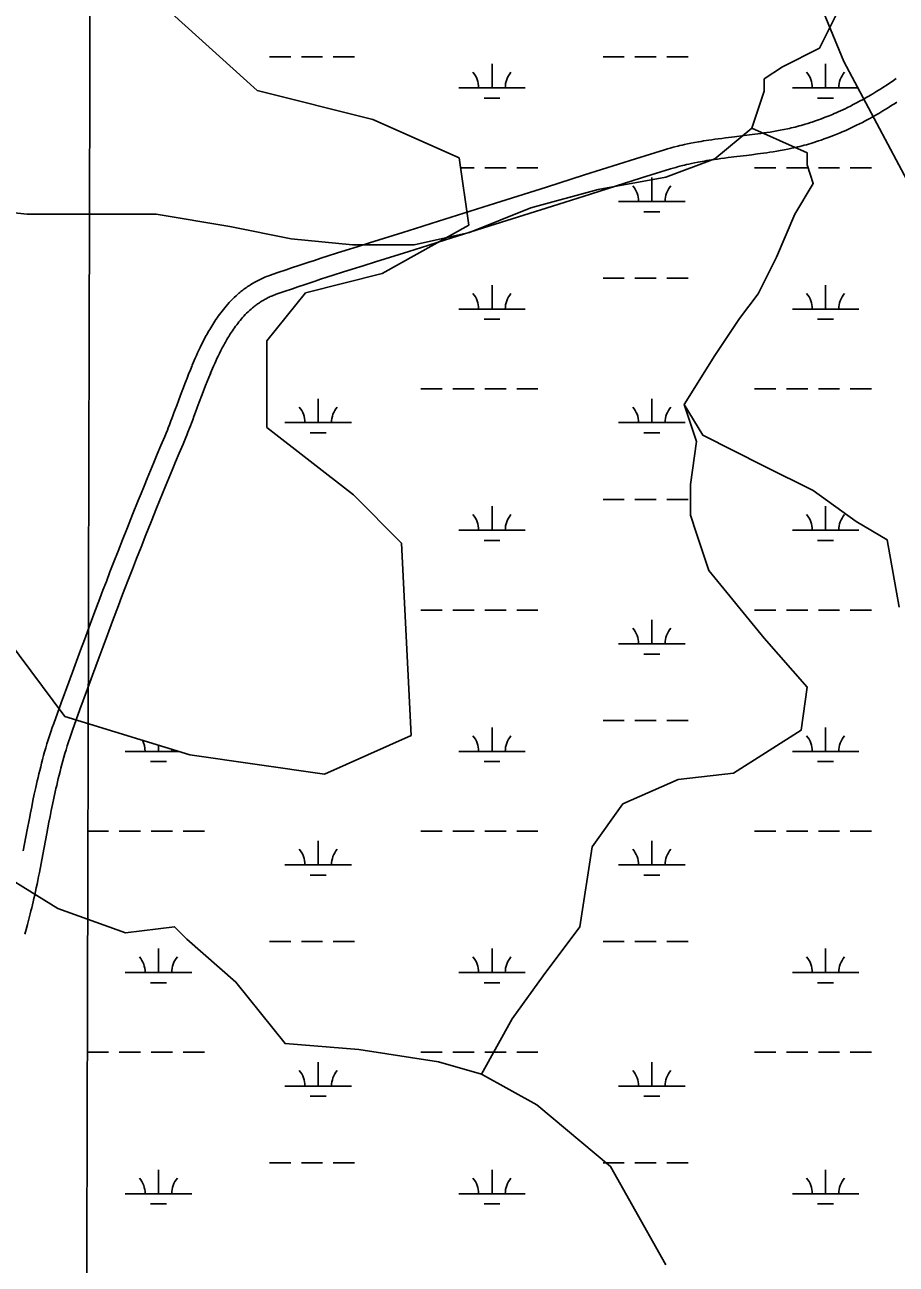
# Model space of a CAD drawing. Extents: x 3177185 to 3215018, y 812988 to 838321.
# Drawn here: x 3186505 to 3187816, y 822225 to 824089 of the extents above; entities that cross this region are included whole.
import ezdxf

# ---------------------------------------------------------------- set-up
doc = ezdxf.new("R2010")
doc.units = 0
for name, color, linetype in [('V-GRID-MAJR', 7, 'Continuous'), ('V-ROAD-CNTR', 7, 'Continuous'), ('V-TOPO-SHOR', 7, 'Continuous'), ('V-WETL-SWMP', 7, 'Continuous')]:
    doc.layers.add(name, color=color, linetype=linetype)

msp = doc.modelspace()

# ---------------------------------------------------------------- linework, layer by layer
at = {"layer": 'V-GRID-MAJR'}
msp.add_spline([(3186588, 818387.1), (3186603.9, 824447.4), (3186619.7, 830509.7), (3186635.6, 836572), (3186635.6, 836573.9)], degree=3, dxfattribs=at)
at = {"layer": 'V-ROAD-CNTR'}
for points in [[(3187816.3, 824008.1), (3187812.3, 824005.3), (3187808.4, 824002.7), (3187804.6, 824000.1), (3187800.9, 823997.7), (3187797.3, 823995.4), (3187793.8, 823993.1), (3187790.4, 823991), (3187787.1, 823989), (3187783.9, 823987), (3187780.8, 823985.1), (3187777.7, 823983.3), (3187774.8, 823981.6), (3187772, 823980), (3187766.4, 823976.8), (3187761.1, 823973.9), (3187756.2, 823971.3), (3187751.6, 823968.9), (3187747.2, 823966.6), (3187743.1, 823964.6), (3187739.2, 823962.7), (3187735.6, 823961), (3187732.1, 823959.4), (3187728.9, 823957.9), (3187725.9, 823956.6), (3187723, 823955.3), (3187720.3, 823954.2), (3187715.3, 823952.1), (3187710.8, 823950.3), (3187706.9, 823948.8), (3187703.5, 823947.5), (3187700.5, 823946.4), (3187697.9, 823945.4), (3187693.2, 823943.8), (3187689.7, 823942.6), (3187687.1, 823941.8), (3187683.1, 823940.5), (3187679.1, 823939.3), (3187676, 823938.4), (3187673, 823937.5), (3187670, 823936.7), (3187667, 823935.9), (3187664.1, 823935.1), (3187661.2, 823934.4), (3187658.3, 823933.7), (3187655.5, 823933.1), (3187652.7, 823932.5), (3187647.1, 823931.3), (3187641.8, 823930.3), (3187636.5, 823929.3), (3187631.4, 823928.4), (3187626.5, 823927.6), (3187621.7, 823926.9), (3187617, 823926.2), (3187612.4, 823925.5), (3187603.6, 823924.3), (3187595.2, 823923.2), (3187587.4, 823922.3), (3187572.6, 823920.5), (3187559.5, 823918.9), (3187553.8, 823918.1), (3187548.5, 823917.4), (3187543.4, 823916.7), (3187538.7, 823916.1), (3187534.3, 823915.4), (3187530.1, 823914.8), (3187526.2, 823914.2), (3187522.5, 823913.6), (3187519.1, 823913), (3187512.7, 823911.8), (3187507, 823910.7), (3187502.1, 823909.7), (3187497.8, 823908.8), (3187494, 823908), (3187490.7, 823907.2), (3187487.8, 823906.5), (3187482.9, 823905.2)], [(3187817.3, 823972.6), (3187813.5, 823970.1), (3187809.8, 823967.8), (3187806.3, 823965.6), (3187802.8, 823963.4), (3187799.4, 823961.4), (3187796.2, 823959.4), (3187793, 823957.5), (3187789.9, 823955.7), (3187786.8, 823953.9), (3187781, 823950.6), (3187775.5, 823947.6), (3187770.2, 823944.8), (3187765.3, 823942.2), (3187760.7, 823939.8), (3187756.3, 823937.7), (3187752.2, 823935.7), (3187748.3, 823933.8), (3187744.6, 823932.1), (3187741.2, 823930.6), (3187737.9, 823929.1), (3187734.9, 823927.8), (3187732, 823926.6), (3187726.6, 823924.3), (3187721.9, 823922.4), (3187717.7, 823920.8), (3187714, 823919.4), (3187710.8, 823918.2), (3187707.9, 823917.2), (3187703, 823915.4), (3187699.2, 823914.2), (3187696.3, 823913.2), (3187692.1, 823911.9), (3187687.8, 823910.5), (3187684.4, 823909.5), (3187681.1, 823908.6), (3187677.8, 823907.7), (3187674.5, 823906.8), (3187671.3, 823906), (3187668.2, 823905.3), (3187665.1, 823904.5), (3187662, 823903.8), (3187659, 823903.2), (3187653.1, 823901.9), (3187647.4, 823900.8), (3187641.8, 823899.8), (3187636.4, 823898.8), (3187631.2, 823898), (3187626.2, 823897.2), (3187621.3, 823896.5), (3187616.6, 823895.8), (3187607.5, 823894.6), (3187599, 823893.5), (3187591, 823892.5), (3187576.2, 823890.7), (3187563.3, 823889.1), (3187557.7, 823888.4), (3187552.4, 823887.7), (3187547.5, 823887), (3187543, 823886.4), (3187538.7, 823885.8), (3187534.7, 823885.1), (3187531, 823884.6), (3187527.5, 823884), (3187524.2, 823883.4), (3187518.1, 823882.3), (3187512.9, 823881.3), (3187508.2, 823880.4), (3187504.2, 823879.5), (3187500.7, 823878.7), (3187497.7, 823878), (3187495.1, 823877.4), (3187490.3, 823876.2)], [(3187482.7, 823905.2), (3187479, 823904.2), (3187476.2, 823903.4), (3187471.9, 823902.2), (3187467.7, 823900.9), (3187423.9, 823887.1), (3187347.4, 823863), (3187289.9, 823844.9), (3187203.8, 823817.6), (3187117.7, 823790.3), (3187102.5, 823785.5), (3187073.8, 823776.6), (3187023.7, 823761), (3187004.9, 823755.1), (3186988.4, 823749.9), (3186974, 823745.3), (3186961.4, 823741.3), (3186950.4, 823737.7), (3186940.7, 823734.6), (3186932.3, 823731.8), (3186917.5, 823726.9), (3186906.4, 823723.2), (3186898.1, 823720.4), (3186885.6, 823716.1), (3186873.1, 823711.8), (3186870.9, 823710.9), (3186868.6, 823710.1), (3186866.4, 823709.2), (3186864.3, 823708.3), (3186862.1, 823707.4), (3186860.1, 823706.4), (3186858, 823705.4), (3186856, 823704.4), (3186854, 823703.4), (3186852.1, 823702.4), (3186850.2, 823701.3), (3186848.4, 823700.2), (3186846.5, 823699.1), (3186844.7, 823698), (3186843, 823696.9), (3186841.3, 823695.8), (3186839.6, 823694.6), (3186837.9, 823693.5), (3186836.3, 823692.3), (3186834.7, 823691.1), (3186833.1, 823689.9), (3186831.6, 823688.7), (3186830.1, 823687.5), (3186828.6, 823686.2), (3186827.1, 823685), (3186825.6, 823683.7), (3186822.9, 823681.3), (3186820.2, 823678.7), (3186817.6, 823676.2), (3186815.1, 823673.6), (3186812.7, 823671.1), (3186810.4, 823668.5), (3186808.1, 823665.9), (3186805.9, 823663.4), (3186803.8, 823660.8), (3186801.8, 823658.2), (3186799.9, 823655.7), (3186798, 823653.1), (3186796.1, 823650.6), (3186794.3, 823648.1), (3186792.6, 823645.6), (3186791, 823643.1), (3186789.3, 823640.6), (3186787.8, 823638.1), (3186786.3, 823635.7), (3186784.8, 823633.2), (3186783.4, 823630.8), (3186782, 823628.5), (3186780.6, 823626.1), (3186779.3, 823623.8), (3186778, 823621.4), (3186775.6, 823616.9), (3186773.3, 823612.4), (3186771.1, 823608), (3186769, 823603.7), (3186767, 823599.5), (3186765.1, 823595.5), (3186763.3, 823591.5), (3186761.6, 823587.6), (3186760, 823583.9), (3186758.4, 823580.2), (3186757, 823576.7)], [(3187490.5, 823876.2), (3187486.9, 823875.3), (3187484.4, 823874.5), (3187480.5, 823873.4), (3187476.6, 823872.2), (3187432.9, 823858.5), (3187356.4, 823834.4), (3187299, 823816.3), (3187212.9, 823789), (3187126.8, 823761.7), (3187111.5, 823756.9), (3187082.8, 823747.9), (3187032.6, 823732.3), (3187013.9, 823726.4), (3186997.5, 823721.3), (3186983.1, 823716.7), (3186970.6, 823712.7), (3186959.6, 823709.2), (3186950, 823706.1), (3186941.7, 823703.3), (3186927, 823698.5), (3186916, 823694.8), (3186907.8, 823692), (3186895.4, 823687.8), (3186883.1, 823683.5), (3186881.3, 823682.8), (3186879.5, 823682.1), (3186877.8, 823681.4), (3186876.1, 823680.7), (3186874.4, 823680), (3186872.8, 823679.3), (3186871.2, 823678.5), (3186869.6, 823677.7), (3186868.1, 823676.9), (3186866.5, 823676.1), (3186865.1, 823675.2), (3186863.6, 823674.4), (3186862.1, 823673.5), (3186860.7, 823672.7), (3186859.3, 823671.8), (3186858, 823670.9), (3186856.6, 823669.9), (3186855.3, 823669), (3186854, 823668.1), (3186852.7, 823667.1), (3186851.5, 823666.2), (3186850.2, 823665.2), (3186849, 823664.2), (3186847.8, 823663.2), (3186846.6, 823662.2), (3186845.5, 823661.2), (3186843.2, 823659.2), (3186841, 823657.1), (3186838.8, 823655), (3186836.7, 823652.9), (3186834.7, 823650.7), (3186832.8, 823648.6), (3186830.9, 823646.4), (3186829, 823644.2), (3186827.2, 823642), (3186825.5, 823639.8), (3186823.8, 823637.6), (3186822.2, 823635.4), (3186820.6, 823633.2), (3186819, 823631), (3186817.5, 823628.8), (3186816, 823626.6), (3186814.6, 823624.4), (3186813.2, 823622.2), (3186811.8, 823620), (3186810.5, 823617.8), (3186809.2, 823615.6), (3186808, 823613.5), (3186806.8, 823611.3), (3186805.6, 823609.2), (3186804.4, 823607.1), (3186802.2, 823602.9), (3186800, 823598.8), (3186798, 823594.7), (3186796, 823590.7), (3186794.2, 823586.8), (3186792.4, 823583), (3186790.7, 823579.2), (3186789.1, 823575.6), (3186787.5, 823572), (3186786, 823568.5), (3186784.6, 823565.1)], [(3186756.9, 823576.6), (3186754.1, 823569.8), (3186751.5, 823563.3), (3186749.1, 823557.3), (3186746.9, 823551.5), (3186742.9, 823540.9), (3186739.4, 823531.6), (3186736.4, 823523.5), (3186733.8, 823516.5), (3186731.5, 823510.4), (3186729.5, 823505.1), (3186727.8, 823500.5), (3186726.3, 823496.5), (3186724.9, 823493), (3186722.6, 823487), (3186720.8, 823482.6), (3186719.5, 823479.3), (3186717.5, 823474.4), (3186715.5, 823469.6), (3186709.8, 823456.2), (3186704.4, 823443.2), (3186699.1, 823430.6), (3186694, 823418.4), (3186689.1, 823406.5), (3186684.4, 823395.1), (3186679.9, 823384), (3186675.5, 823373.2), (3186667.2, 823352.3), (3186659.4, 823332.8), (3186652.1, 823314.4), (3186645.3, 823297.2), (3186639.1, 823281.1), (3186633.2, 823265.9), (3186627.7, 823251.7), (3186622.6, 823238.4), (3186617.9, 823225.9), (3186609, 823202.5), (3186601.3, 823182), (3186594.6, 823164), (3186588.8, 823148.3), (3186578.7, 823120.8), (3186571.1, 823100.2), (3186559.8, 823069.2), (3186548.6, 823038.1), (3186546.3, 823031.8), (3186544.2, 823025.5), (3186542.2, 823019.3), (3186540.2, 823013.2), (3186538.4, 823007.2), (3186536.6, 823001.2), (3186534.9, 822995.4), (3186533.3, 822989.6), (3186531.8, 822984), (3186530.3, 822978.4), (3186528.9, 822972.9), (3186527.5, 822967.4), (3186526.2, 822962.1), (3186525, 822956.8), (3186523.8, 822951.6), (3186522.6, 822946.5), (3186521.5, 822941.5), (3186519.3, 822931.6), (3186517.3, 822922), (3186515.5, 822912.7), (3186513.7, 822903.7), (3186512, 822895), (3186508.8, 822878.2), (3186502.8, 822846.6)], [(3186784.7, 823565.2), (3186781.9, 823558.5), (3186779.4, 823552.3), (3186777.1, 823546.4), (3186774.9, 823540.8), (3186770.9, 823530.3), (3186767.5, 823521.1), (3186764.5, 823513), (3186761.9, 823506), (3186759.6, 823499.9), (3186757.6, 823494.5), (3186755.8, 823489.8), (3186754.3, 823485.8), (3186752.9, 823482.2), (3186750.5, 823476.1), (3186748.7, 823471.5), (3186747.3, 823468), (3186745.2, 823462.9), (3186743.1, 823457.9), (3186737.5, 823444.5), (3186732, 823431.6), (3186726.8, 823419.1), (3186721.7, 823406.9), (3186716.9, 823395.1), (3186712.2, 823383.7), (3186707.7, 823372.7), (3186703.4, 823362), (3186695, 823341.2), (3186687.2, 823321.7), (3186680, 823303.4), (3186673.3, 823286.3), (3186667, 823270.2), (3186661.2, 823255.1), (3186655.7, 823241), (3186650.7, 823227.7), (3186645.9, 823215.3), (3186637.1, 823191.9), (3186629.4, 823171.5), (3186622.7, 823153.6), (3186616.9, 823137.9), (3186606.8, 823110.5), (3186599.3, 823089.9), (3186588, 823059), (3186576.8, 823028), (3186574.7, 823022), (3186572.6, 823016), (3186570.7, 823010.1), (3186568.8, 823004.2), (3186567.1, 822998.5), (3186565.4, 822992.8), (3186563.8, 822987.2), (3186562.2, 822981.7), (3186560.7, 822976.2), (3186559.3, 822970.8), (3186558, 822965.5), (3186556.6, 822960.3), (3186555.4, 822955.1), (3186554.2, 822950), (3186553, 822944.9), (3186551.9, 822940), (3186550.8, 822935.1), (3186548.7, 822925.4), (3186546.7, 822916), (3186544.9, 822906.8), (3186543.1, 822898), (3186541.4, 822889.4), (3186538.2, 822872.6), (3186532.3, 822841), (3186529.6, 822827.1), (3186527.1, 822814), (3186525.8, 822807.9), (3186524.6, 822801.9), (3186523.4, 822796.2), (3186522.2, 822790.6), (3186521.1, 822785.2), (3186519.9, 822779.9), (3186518.8, 822774.8), (3186517.6, 822769.9), (3186516.5, 822765.1), (3186515.4, 822760.5), (3186514.3, 822756), (3186513.3, 822751.7), (3186512.2, 822747.5), (3186511.1, 822743.4), (3186509, 822735.5), (3186507, 822728.1), (3186505, 822721.2)]]:
    msp.add_lwpolyline(points, dxfattribs=at)
at = {"layer": 'V-TOPO-SHOR'}
for points in [[(3186416, 823813.4), (3186508.5, 823804.1), (3186702.5, 823804.1), (3186813.4, 823785.6), (3186905.8, 823767.2), (3186998.3, 823757.9), (3187090.7, 823757.9), (3187173.9, 823776.4), (3187266.3, 823813.4), (3187367.9, 823841.1), (3187469.6, 823859.6), (3187543.5, 823887.3), (3187599, 823933.5), (3187617.5, 823989), (3187617.5, 824007.4), (3187645.2, 824025.9), (3187700.6, 824053.6), (3187728.4, 824109.1)], [(3187599, 823933.5), (3187682.1, 823896.5), (3187682.1, 823878.1), (3187691.4, 823850.3), (3187663.7, 823804.1), (3187635.9, 823739.4), (3187608.2, 823684), (3187580.5, 823647), (3187543.5, 823591.6), (3187497.3, 823517.6), (3187525, 823471.4), (3187617.5, 823425.2), (3187691.4, 823388.3), (3187756.1, 823342), (3187802.3, 823314.3), (3187820.8, 823212.7)], [(3187192.3, 822510.3), (3187238.5, 822593.5), (3187284.8, 822658.2), (3187340.2, 822732.1), (3187358.7, 822852.2), (3187404.9, 822916.9), (3187488.1, 822953.9), (3187571.2, 822963.1), (3187672.9, 823027.8), (3187682.1, 823092.5), (3187617.5, 823166.5), (3187534.3, 823268.1), (3187515.8, 823323.6), (3187506.6, 823351.3), (3187506.6, 823397.5), (3187515.8, 823462.2), (3187497.3, 823517.6)], [(3187469.6, 822223.8), (3187386.4, 822371.7), (3187275.5, 822464.1), (3187192.3, 822510.3), (3187127.6, 822528.8), (3187007.5, 822547.3), (3186896.6, 822556.5), (3186859.6, 822602.7), (3186822.7, 822648.9), (3186748.7, 822713.6), (3186730.3, 822732.1), (3186656.3, 822722.9), (3186554.7, 822759.8), (3186434.5, 822833.8), (3186351.3, 822833.8), (3186295.9, 822824.5), (3186194.2, 822833.8), (3186157.3, 822907.7), (3186101.8, 822926.2), (3186018.7, 822935.4)]]:
    msp.add_lwpolyline(points, dxfattribs=at)
at = {"layer": 'V-WETL-SWMP'}
for p, q in [((3187636.2, 824279.7), (3187737.5, 824033.5)), ((3186854.8, 823990), (3186710.1, 824120.4)), ((3186873.1, 824040.5), (3186905.1, 824040.5)), ((3186921.1, 824040.5), (3186953.1, 824040.5)), ((3186969.1, 824040.5), (3187001.1, 824040.5)), ((3187375, 824040.5), (3187407, 824040.5)), ((3187423, 824040.5), (3187455, 824040.5)), ((3187471, 824040.5), (3187503, 824040.5)), ((3187208, 823994), (3187208, 824030)), ((3187709.9, 823994), (3187709.9, 824030)), ((3187737.5, 824033.5), (3187853.3, 823816.2)), ((3187028.5, 823946.6), (3186854.8, 823990)), ((3187158, 823994), (3187258, 823994)), ((3187196, 823978.6), (3187220, 823978.6)), ((3187659.9, 823994), (3187758.6, 823994)), ((3187697.9, 823978.6), (3187721.9, 823978.6)), ((3187158.7, 823888.7), (3187028.5, 823946.6)), ((3187173.2, 823787.3), (3187158.7, 823888.7)), ((3187160.8, 823874), (3187181.1, 823874)), ((3187197.1, 823874), (3187229.1, 823874)), ((3187245.1, 823874), (3187277.1, 823874)), ((3187603, 823874), (3187635, 823874)), ((3187651, 823874), (3187683, 823874)), ((3187699, 823874), (3187731, 823874)), ((3187747, 823874), (3187779, 823874)), ((3187448.4, 823823.2), (3187448.4, 823859.2)), ((3187398.4, 823823.2), (3187498.4, 823823.2)), ((3187436.4, 823807.8), (3187460.4, 823807.8)), ((3187042.9, 823714.9), (3187173.2, 823787.3)), ((3186927.2, 823685.9), (3187042.9, 823714.9)), ((3187375, 823707.8), (3187407, 823707.8)), ((3187423, 823707.8), (3187455, 823707.8)), ((3187471, 823707.8), (3187503, 823707.8)), ((3186869.3, 823613.5), (3186927.2, 823685.9)), ((3187208, 823661.3), (3187208, 823697.3)), ((3187709.9, 823661.3), (3187709.9, 823697.3)), ((3187158, 823661.3), (3187258, 823661.3)), ((3187659.9, 823661.3), (3187759.9, 823661.3)), ((3187196, 823645.9), (3187220, 823645.9)), ((3187697.9, 823645.9), (3187721.9, 823645.9)), ((3186869.3, 823483.1), (3186869.3, 823613.5)), ((3187101.1, 823541.3), (3187133.1, 823541.3)), ((3187149.1, 823541.3), (3187181.1, 823541.3)), ((3187197.1, 823541.3), (3187229.1, 823541.3)), ((3187245.1, 823541.3), (3187277.1, 823541.3)), ((3187603, 823541.3), (3187635, 823541.3)), ((3187651, 823541.3), (3187683, 823541.3)), ((3187699, 823541.3), (3187731, 823541.3)), ((3187747, 823541.3), (3187779, 823541.3)), ((3186946.5, 823490.5), (3186946.5, 823526.5)), ((3187448.4, 823490.5), (3187448.4, 823526.5)), ((3186999.5, 823381.8), (3186869.3, 823483.1)), ((3186896.5, 823490.5), (3186996.5, 823490.5)), ((3186934.5, 823475.1), (3186958.5, 823475.1)), ((3187398.4, 823490.5), (3187498.4, 823490.5)), ((3187436.4, 823475.1), (3187460.4, 823475.1)), ((3187071.9, 823309.3), (3186999.5, 823381.8)), ((3187208, 823328.7), (3187208, 823364.7)), ((3187375, 823375.1), (3187407, 823375.1)), ((3187423, 823375.1), (3187455, 823375.1)), ((3187471, 823375.1), (3187503, 823375.1)), ((3187709.9, 823328.7), (3187709.9, 823364.7)), ((3187158, 823328.7), (3187258, 823328.7)), ((3187659.9, 823328.7), (3187759.9, 823328.7)), ((3187086.3, 823019.7), (3187071.9, 823309.3)), ((3187196, 823313.2), (3187220, 823313.2)), ((3187697.9, 823313.2), (3187721.9, 823313.2)), ((3186435.2, 823222.4), (3186565.4, 823048.6)), ((3187101.1, 823208.6), (3187133.1, 823208.6)), ((3187149.1, 823208.6), (3187181.1, 823208.6)), ((3187197.1, 823208.6), (3187229.1, 823208.6)), ((3187245.1, 823208.6), (3187277.1, 823208.6)), ((3187603, 823208.6), (3187635, 823208.6)), ((3187651, 823208.6), (3187683, 823208.6)), ((3187699, 823208.6), (3187731, 823208.6)), ((3187747, 823208.6), (3187779, 823208.6)), ((3187448.4, 823157.9), (3187448.4, 823193.9)), ((3187398.4, 823157.9), (3187498.4, 823157.9)), ((3187436.4, 823142.4), (3187460.4, 823142.4)), ((3186565.4, 823048.6), (3186753.5, 822990.7)), ((3187208, 822996), (3187208, 823032)), ((3187375, 823042.4), (3187407, 823042.4)), ((3187423, 823042.4), (3187455, 823042.4)), ((3187471, 823042.4), (3187503, 823042.4)), ((3187709.9, 822996), (3187709.9, 823032)), ((3186956.1, 822961.7), (3187086.3, 823019.7)), ((3186656.1, 822996), (3186736.4, 822996)), ((3186706.1, 822996), (3186706.1, 823005.3)), ((3186753.5, 822990.7), (3186956.1, 822961.7)), ((3187158, 822996), (3187258, 822996)), ((3187659.9, 822996), (3187759.9, 822996)), ((3186694.1, 822980.6), (3186718.1, 822980.6)), ((3187196, 822980.6), (3187220, 822980.6)), ((3187697.9, 822980.6), (3187721.9, 822980.6)), ((3186599.2, 822875.9), (3186631.2, 822875.9)), ((3186647.2, 822875.9), (3186679.2, 822875.9)), ((3186695.2, 822875.9), (3186727.2, 822875.9)), ((3186743.2, 822875.9), (3186775.2, 822875.9)), ((3186946.5, 822825.2), (3186946.5, 822861.2)), ((3187101.1, 822875.9), (3187133.1, 822875.9)), ((3187149.1, 822875.9), (3187181.1, 822875.9)), ((3187197.1, 822875.9), (3187229.1, 822875.9)), ((3187245.1, 822875.9), (3187277.1, 822875.9)), ((3187448.4, 822825.2), (3187448.4, 822861.2)), ((3187603, 822875.9), (3187635, 822875.9)), ((3187651, 822875.9), (3187683, 822875.9)), ((3187699, 822875.9), (3187731, 822875.9)), ((3187747, 822875.9), (3187779, 822875.9)), ((3186896.5, 822825.2), (3186996.5, 822825.2)), ((3187398.4, 822825.2), (3187498.4, 822825.2)), ((3186934.5, 822809.8), (3186958.5, 822809.8)), ((3187436.4, 822809.8), (3187460.4, 822809.8)), ((3186706.1, 822663.3), (3186706.1, 822699.3)), ((3186873.1, 822709.8), (3186905.1, 822709.8)), ((3186921.1, 822709.8), (3186953.1, 822709.8)), ((3186969.1, 822709.8), (3187001.1, 822709.8)), ((3187208, 822663.3), (3187208, 822699.3)), ((3187375, 822709.8), (3187407, 822709.8)), ((3187423, 822709.8), (3187455, 822709.8)), ((3187471, 822709.8), (3187503, 822709.8)), ((3187709.9, 822663.3), (3187709.9, 822699.3)), ((3186656.1, 822663.3), (3186756.1, 822663.3)), ((3187158, 822663.3), (3187258, 822663.3)), ((3187659.9, 822663.3), (3187759.9, 822663.3)), ((3186694.1, 822647.9), (3186718.1, 822647.9)), ((3187196, 822647.9), (3187220, 822647.9)), ((3187697.9, 822647.9), (3187721.9, 822647.9)), ((3186599.2, 822543.3), (3186631.2, 822543.3)), ((3186647.2, 822543.3), (3186679.2, 822543.3)), ((3186695.2, 822543.3), (3186727.2, 822543.3)), ((3186743.2, 822543.3), (3186775.2, 822543.3)), ((3187101.1, 822543.3), (3187133.1, 822543.3)), ((3187149.1, 822543.3), (3187181.1, 822543.3)), ((3187197.1, 822543.3), (3187229.1, 822543.3)), ((3187245.1, 822543.3), (3187277.1, 822543.3)), ((3187603, 822543.3), (3187635, 822543.3)), ((3187651, 822543.3), (3187683, 822543.3)), ((3187699, 822543.3), (3187731, 822543.3)), ((3187747, 822543.3), (3187779, 822543.3)), ((3186946.5, 822492.5), (3186946.5, 822528.5)), ((3187448.4, 822492.5), (3187448.4, 822528.5)), ((3186896.5, 822492.5), (3186996.5, 822492.5)), ((3187398.4, 822492.5), (3187498.4, 822492.5)), ((3186934.5, 822477.1), (3186958.5, 822477.1)), ((3187436.4, 822477.1), (3187460.4, 822477.1)), ((3186873.1, 822377.1), (3186905.1, 822377.1)), ((3186921.1, 822377.1), (3186953.1, 822377.1)), ((3186969.1, 822377.1), (3187001.1, 822377.1)), ((3187375, 822377.1), (3187407, 822377.1)), ((3187423, 822377.1), (3187455, 822377.1)), ((3187471, 822377.1), (3187503, 822377.1)), ((3186706.1, 822330.6), (3186706.1, 822366.6)), ((3187208, 822330.6), (3187208, 822366.6)), ((3187709.9, 822330.6), (3187709.9, 822366.6)), ((3186656.1, 822330.6), (3186756.1, 822330.6)), ((3187158, 822330.6), (3187258, 822330.6)), ((3187659.9, 822330.6), (3187759.9, 822330.6)), ((3186694.1, 822315.2), (3186718.1, 822315.2)), ((3187196, 822315.2), (3187220, 822315.2)), ((3187697.9, 822315.2), (3187721.9, 822315.2))]:
    msp.add_line(p, q, dxfattribs=at)
for centre, start, end in [((3187152.7, 823994.5), 359.2282, 40.7718), ((3187263.2, 823994.5), 139.2282, 180.7718), ((3187654.6, 823994.5), 359.2282, 40.7718), ((3187765.1, 823994.5), 139.2282, 180.7718), ((3187393.2, 823823.7), 359.2282, 40.7718), ((3187503.7, 823823.7), 139.2282, 180.7718), ((3187152.7, 823661.8), 359.2282, 40.7718), ((3187263.2, 823661.8), 139.2282, 180.7718), ((3187654.6, 823661.8), 359.2282, 40.7718), ((3187765.1, 823661.8), 139.2282, 180.7718), ((3186891.3, 823491), 359.2282, 40.7718), ((3187001.8, 823491), 139.2282, 180.7718), ((3187393.2, 823491), 359.2282, 40.7718), ((3187503.7, 823491), 139.2282, 180.7718), ((3187152.7, 823329.1), 359.2282, 40.7718), ((3187263.2, 823329.1), 139.2282, 180.7718), ((3187654.6, 823329.1), 359.2282, 40.7718), ((3187765.1, 823329.1), 139.2282, 180.7718), ((3187393.2, 823158.3), 359.2282, 40.7718), ((3187503.7, 823158.3), 139.2282, 180.7718), ((3186650.8, 822996.5), 359.2282, 27.4236), ((3187152.7, 822996.5), 359.2282, 40.7718), ((3187263.2, 822996.5), 139.2282, 180.7718), ((3187654.6, 822996.5), 359.2282, 40.7718), ((3187765.1, 822996.5), 139.2282, 180.7718), ((3186761.3, 822996.5), 175.662, 180.7718), ((3186891.3, 822825.7), 359.2282, 40.7718), ((3187001.8, 822825.7), 139.2282, 180.7718), ((3187393.2, 822825.7), 359.2282, 40.7718), ((3187503.7, 822825.7), 139.2282, 180.7718), ((3186650.8, 822663.8), 359.2282, 40.7718), ((3186761.3, 822663.8), 139.2282, 180.7718), ((3187152.7, 822663.8), 359.2282, 40.7718), ((3187263.2, 822663.8), 139.2282, 180.7718), ((3187654.6, 822663.8), 359.2282, 40.7718), ((3187765.1, 822663.8), 139.2282, 180.7718), ((3186891.3, 822493), 359.2282, 40.7718), ((3187001.8, 822493), 139.2282, 180.7718), ((3187393.2, 822493), 359.2282, 40.7718), ((3187503.7, 822493), 139.2282, 180.7718), ((3186650.8, 822331.1), 359.2282, 40.7718), ((3186761.3, 822331.1), 139.2282, 180.7718), ((3187152.7, 822331.1), 359.2282, 40.7718), ((3187263.2, 822331.1), 139.2282, 180.7718), ((3187654.6, 822331.1), 359.2282, 40.7718), ((3187765.1, 822331.1), 139.2282, 180.7718)]:
    msp.add_arc(centre, 35.2, start, end, dxfattribs=at)

doc.saveas('drawing.dxf')
